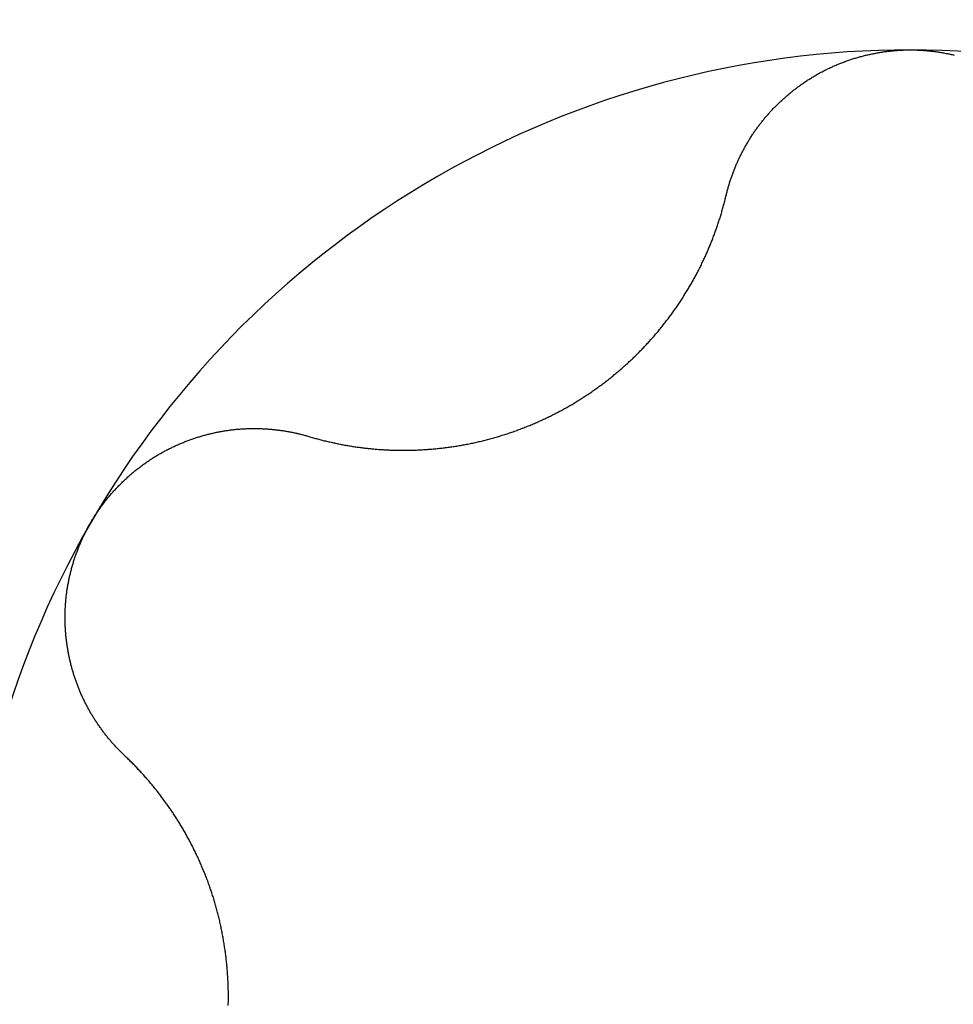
# Model space of a CAD drawing. Extents: x 1107 to 4046, y 937 to 3355.
# Tile 647 of 656: x 2097.57 to 2099.51, y 2906 to 2908.06. Entities that reach past the tile are written whole.
import ezdxf

# ---------------------------------------------------------------- set-up
doc = ezdxf.new("R2010")
doc.units = 0
doc.layers.add('KF_VIDA_L___C_BOTTOM', color=7, linetype='CONTINUOUS')

# ---------------------------------------------------------------- blocks, each defined once
blk = doc.blocks.new('KF_VIDA_L___C_BOTTOM')
at = {"layer": 'KF_VIDA_L___C_BOTTOM'}
for points in [[(-87.9399, 32.6711, 0), (-87.9394, 32.6731, 0), (-87.9389, 32.675, 0), (-87.9384, 32.6769, 0), (-87.9379, 32.6788, 0), (-87.9374, 32.6808, 0), (-87.9369, 32.6827, 0), (-87.9364, 32.6846, 0), (-87.9359, 32.6865, 0), (-87.9353, 32.6884, 0), (-87.9348, 32.6903, 0), (-87.9342, 32.6922, 0), (-87.9337, 32.6941, 0), (-87.9331, 32.696, 0), (-87.9325, 32.6979, 0), (-87.9319, 32.6998, 0), (-87.9313, 32.7017, 0), (-87.9306, 32.7036, 0), (-87.93, 32.7055, 0), (-87.9294, 32.7073, 0), (-87.9287, 32.7092, 0), (-87.9281, 32.7111, 0), (-87.9274, 32.713, 0), (-87.9267, 32.7148, 0), (-87.926, 32.7167, 0), (-87.9253, 32.7186, 0), (-87.9246, 32.7204, 0), (-87.9239, 32.7223, 0), (-87.9232, 32.7241, 0), (-87.9225, 32.726, 0), (-87.9217, 32.7278, 0), (-87.921, 32.7297, 0), (-87.9202, 32.7315, 0), (-87.9194, 32.7334, 0), (-87.9187, 32.7352, 0), (-87.9179, 32.737, 0), (-87.9171, 32.7388, 0), (-87.9163, 32.7407, 0), (-87.9155, 32.7425, 0), (-87.9146, 32.7443, 0), (-87.9138, 32.7461, 0), (-87.913, 32.7479, 0), (-87.9121, 32.7497, 0), (-87.9112, 32.7515, 0), (-87.9104, 32.7533, 0), (-87.9095, 32.7551, 0), (-87.9086, 32.7568, 0), (-87.9077, 32.7586, 0), (-87.9068, 32.7604, 0), (-87.9059, 32.7622, 0), (-87.905, 32.7639, 0), (-87.9041, 32.7657, 0), (-87.9031, 32.7674, 0), (-87.9022, 32.7692, 0), (-87.9012, 32.7709, 0), (-87.9003, 32.7727, 0), (-87.8993, 32.7744, 0), (-87.8983, 32.7761, 0), (-87.8973, 32.7778, 0), (-87.8963, 32.7796, 0), (-87.8953, 32.7813, 0), (-87.8943, 32.783, 0), (-87.8933, 32.7847, 0), (-87.8923, 32.7864, 0), (-87.8912, 32.7881, 0), (-87.8902, 32.7897, 0), (-87.8891, 32.7914, 0), (-87.8881, 32.7931, 0), (-87.887, 32.7947, 0), (-87.8859, 32.7964, 0), (-87.8848, 32.7981, 0), (-87.8837, 32.7997, 0), (-87.8826, 32.8014, 0), (-87.8815, 32.803, 0), (-87.8804, 32.8046, 0), (-87.8793, 32.8062, 0), (-87.8782, 32.8079, 0), (-87.877, 32.8095, 0), (-87.8759, 32.8111, 0), (-87.8747, 32.8127, 0), (-87.8735, 32.8143, 0), (-87.8724, 32.8158, 0), (-87.8712, 32.8174, 0), (-87.87, 32.819, 0), (-87.8688, 32.8205, 0), (-87.8676, 32.8221, 0), (-87.8664, 32.8237, 0), (-87.8652, 32.8252, 0), (-87.864, 32.8267, 0), (-87.8627, 32.8283, 0), (-87.8615, 32.8298, 0), (-87.8602, 32.8314, 0), (-87.8589, 32.8329, 0), (-87.8576, 32.8344, 0), (-87.8564, 32.8359, 0), (-87.8551, 32.8374, 0), (-87.8537, 32.839, 0), (-87.8524, 32.8405, 0), (-87.8511, 32.842, 0), (-87.8497, 32.8435, 0), (-87.8484, 32.845, 0), (-87.847, 32.8465, 0), (-87.8456, 32.848, 0), (-87.8443, 32.8494, 0), (-87.8429, 32.8509, 0), (-87.8415, 32.8524, 0), (-87.84, 32.8539, 0), (-87.8386, 32.8553, 0), (-87.8372, 32.8568, 0), (-87.8358, 32.8582, 0), (-87.8343, 32.8597, 0), (-87.8328, 32.8611, 0), (-87.8314, 32.8626, 0), (-87.8299, 32.864, 0), (-87.8284, 32.8654, 0), (-87.8269, 32.8668, 0), (-87.8254, 32.8682, 0), (-87.8239, 32.8697, 0), (-87.8224, 32.8711, 0), (-87.8208, 32.8724, 0), (-87.8193, 32.8738, 0), (-87.8177, 32.8752, 0), (-87.8162, 32.8766, 0), (-87.8146, 32.878, 0), (-87.813, 32.8793, 0), (-87.8114, 32.8807, 0), (-87.8098, 32.882, 0), (-87.8082, 32.8834, 0), (-87.8066, 32.8847, 0), (-87.805, 32.886, 0), (-87.8034, 32.8874, 0), (-87.8017, 32.8887, 0), (-87.8001, 32.89, 0), (-87.7984, 32.8913, 0), (-87.7968, 32.8926, 0), (-87.7951, 32.8939, 0), (-87.7934, 32.8951, 0), (-87.7917, 32.8964, 0), (-87.79, 32.8977, 0), (-87.7883, 32.8989, 0), (-87.7866, 32.9002, 0), (-87.7849, 32.9014, 0), (-87.7832, 32.9026, 0), (-87.7815, 32.9039, 0), (-87.7797, 32.9051, 0), (-87.778, 32.9063, 0), (-87.7762, 32.9075, 0), (-87.7744, 32.9087, 0), (-87.7727, 32.9098, 0), (-87.7709, 32.911, 0), (-87.7691, 32.9122, 0), (-87.7673, 32.9133, 0), (-87.7655, 32.9145, 0), (-87.7637, 32.9156, 0), (-87.7619, 32.9167, 0), (-87.7601, 32.9179, 0), (-87.7582, 32.919, 0), (-87.7564, 32.9201, 0), (-87.7546, 32.9211, 0), (-87.7527, 32.9222, 0), (-87.7509, 32.9233, 0), (-87.749, 32.9243, 0), (-87.7471, 32.9254, 0), (-87.7452, 32.9264, 0), (-87.7434, 32.9275, 0), (-87.7415, 32.9285, 0), (-87.7396, 32.9295, 0), (-87.7377, 32.9305, 0), (-87.7358, 32.9315, 0), (-87.7338, 32.9325, 0), (-87.7319, 32.9334, 0), (-87.73, 32.9344, 0), (-87.7281, 32.9353, 0), (-87.7261, 32.9363, 0), (-87.7242, 32.9372, 0), (-87.7222, 32.9381, 0), (-87.7203, 32.939, 0), (-87.7183, 32.9399, 0), (-87.7163, 32.9408, 0), (-87.7143, 32.9416, 0), (-87.7124, 32.9425, 0), (-87.7104, 32.9433, 0), (-87.7084, 32.9442, 0), (-87.7064, 32.945, 0), (-87.7044, 32.9458, 0), (-87.7024, 32.9466, 0), (-87.7004, 32.9474, 0), (-87.6984, 32.9482, 0), (-87.6963, 32.949, 0), (-87.6943, 32.9497, 0), (-87.6923, 32.9505, 0), (-87.6902, 32.9512, 0), (-87.6882, 32.952, 0), (-87.6862, 32.9527, 0), (-87.6841, 32.9534, 0), (-87.6821, 32.9541, 0), (-87.68, 32.9548, 0), (-87.678, 32.9554, 0), (-87.6759, 32.9561, 0), (-87.6738, 32.9567, 0), (-87.6718, 32.9574, 0), (-87.6697, 32.958, 0), (-87.6676, 32.9586, 0), (-87.6655, 32.9592, 0), (-87.6635, 32.9598, 0), (-87.6614, 32.9604, 0), (-87.6593, 32.961, 0), (-87.6572, 32.9615, 0), (-87.6551, 32.9621, 0), (-87.653, 32.9626, 0), (-87.6509, 32.9632, 0), (-87.6488, 32.9637, 0), (-87.6467, 32.9642, 0), (-87.6446, 32.9647, 0), (-87.6425, 32.9652, 0), (-87.6404, 32.9656, 0), (-87.6383, 32.9661, 0), (-87.6362, 32.9665, 0), (-87.6341, 32.967, 0), (-87.6319, 32.9674, 0), (-87.6298, 32.9678, 0), (-87.6277, 32.9682, 0), (-87.6256, 32.9686, 0), (-87.6235, 32.969, 0), (-87.6213, 32.9693, 0), (-87.6192, 32.9697, 0), (-87.6171, 32.97, 0), (-87.615, 32.9704, 0), (-87.6128, 32.9707, 0), (-87.6107, 32.971, 0), (-87.6086, 32.9713, 0), (-87.6065, 32.9716, 0), (-87.6043, 32.9719, 0), (-87.6022, 32.9721, 0), (-87.6001, 32.9724, 0), (-87.5979, 32.9726, 0), (-87.5958, 32.9729, 0), (-87.5937, 32.9731, 0), (-87.5916, 32.9733, 0), (-87.5894, 32.9735, 0), (-87.5873, 32.9737, 0), (-87.5852, 32.9738, 0), (-87.5831, 32.974, 0), (-87.5809, 32.9741, 0), (-87.5788, 32.9743, 0), (-87.5767, 32.9744, 0), (-87.5746, 32.9745, 0), (-87.5724, 32.9746, 0), (-87.5703, 32.9747, 0), (-87.5682, 32.9748, 0), (-87.5661, 32.9749, 0), (-87.564, 32.9749, 0), (-87.5618, 32.9749, 0), (-87.5597, 32.975, 0), (-87.5576, 32.975, 0), (-87.5555, 32.975, 0)], [(-87.5555, 32.975, 0), (-87.5534, 32.975, 0), (-87.5513, 32.975, 0), (-87.5492, 32.9749, 0), (-87.5471, 32.9749, 0), (-87.5449, 32.9749, 0), (-87.5428, 32.9748, 0), (-87.5407, 32.9747, 0), (-87.5386, 32.9746, 0), (-87.5365, 32.9745, 0), (-87.5343, 32.9744, 0), (-87.5322, 32.9743, 0), (-87.5301, 32.9741, 0), (-87.528, 32.974, 0), (-87.5258, 32.9738, 0), (-87.5237, 32.9737, 0), (-87.5216, 32.9735, 0), (-87.5195, 32.9733, 0), (-87.5173, 32.9731, 0), (-87.5152, 32.9729, 0), (-87.5131, 32.9726, 0), (-87.5109, 32.9724, 0), (-87.5088, 32.9721, 0), (-87.5067, 32.9719, 0), (-87.5046, 32.9716, 0), (-87.5024, 32.9713, 0), (-87.5003, 32.971, 0), (-87.4982, 32.9707, 0), (-87.4961, 32.9704, 0), (-87.4939, 32.97, 0), (-87.4918, 32.9697, 0), (-87.4897, 32.9693, 0), (-87.4876, 32.969, 0), (-87.4854, 32.9686, 0), (-87.4833, 32.9682, 0), (-87.4812, 32.9678, 0), (-87.4791, 32.9674, 0), (-87.477, 32.967, 0), (-87.4749, 32.9665, 0), (-87.4727, 32.9661, 0), (-87.4706, 32.9656, 0), (-87.4685, 32.9652, 0), (-87.4664, 32.9647, 0), (-87.4643, 32.9642, 0)], [(-88.8106, 32.1684, 0), (-88.8083, 32.1677, 0), (-88.806, 32.1671, 0), (-88.8037, 32.1664, 0), (-88.8013, 32.1657, 0), (-88.799, 32.1651, 0), (-88.7967, 32.1644, 0), (-88.7944, 32.1638, 0), (-88.792, 32.1632, 0), (-88.7897, 32.1625, 0), (-88.7874, 32.1619, 0), (-88.785, 32.1613, 0), (-88.7827, 32.1607, 0), (-88.7804, 32.1601, 0), (-88.778, 32.1595, 0), (-88.7757, 32.159, 0), (-88.7734, 32.1584, 0), (-88.771, 32.1579, 0), (-88.7687, 32.1573, 0), (-88.7663, 32.1568, 0), (-88.764, 32.1562, 0), (-88.7616, 32.1557, 0), (-88.7593, 32.1552, 0), (-88.7569, 32.1547, 0), (-88.7546, 32.1542, 0), (-88.7522, 32.1537, 0), (-88.7499, 32.1532, 0), (-88.7475, 32.1528, 0), (-88.7452, 32.1523, 0), (-88.7428, 32.1518, 0), (-88.7405, 32.1514, 0), (-88.7381, 32.151, 0), (-88.7358, 32.1505, 0), (-88.7334, 32.1501, 0), (-88.731, 32.1497, 0), (-88.7287, 32.1493, 0), (-88.7263, 32.1489, 0), (-88.724, 32.1485, 0), (-88.7216, 32.1481, 0), (-88.7193, 32.1477, 0), (-88.7169, 32.1474, 0), (-88.7146, 32.147, 0), (-88.7122, 32.1467, 0), (-88.7098, 32.1463, 0), (-88.7075, 32.146, 0), (-88.7051, 32.1457, 0), (-88.7028, 32.1454, 0), (-88.7004, 32.1451, 0), (-88.6981, 32.1448, 0), (-88.6957, 32.1445, 0), (-88.6934, 32.1442, 0), (-88.691, 32.1439, 0), (-88.6887, 32.1436, 0), (-88.6863, 32.1434, 0), (-88.684, 32.1431, 0), (-88.6816, 32.1429, 0), (-88.6793, 32.1427, 0), (-88.6769, 32.1424, 0), (-88.6746, 32.1422, 0), (-88.6722, 32.142, 0), (-88.6699, 32.1418, 0), (-88.6676, 32.1416, 0), (-88.6652, 32.1414, 0), (-88.6629, 32.1413, 0), (-88.6606, 32.1411, 0), (-88.6582, 32.1409, 0), (-88.6559, 32.1408, 0), (-88.6536, 32.1406, 0), (-88.6512, 32.1405, 0), (-88.6489, 32.1404, 0), (-88.6465, 32.1403, 0), (-88.6441, 32.1401, 0), (-88.6418, 32.14, 0), (-88.6394, 32.1399, 0), (-88.637, 32.1399, 0), (-88.6346, 32.1398, 0), (-88.6322, 32.1397, 0), (-88.6298, 32.1397, 0), (-88.6274, 32.1396, 0), (-88.625, 32.1396, 0), (-88.6226, 32.1395, 0), (-88.6202, 32.1395, 0), (-88.6177, 32.1395, 0), (-88.6153, 32.1395, 0), (-88.6129, 32.1395, 0), (-88.6104, 32.1395, 0), (-88.608, 32.1395, 0), (-88.6055, 32.1395, 0), (-88.603, 32.1395, 0), (-88.6006, 32.1396, 0), (-88.5981, 32.1396, 0), (-88.5956, 32.1397, 0), (-88.5931, 32.1398, 0), (-88.5907, 32.1398, 0), (-88.5882, 32.1399, 0), (-88.5857, 32.14, 0), (-88.5832, 32.1401, 0), (-88.5807, 32.1402, 0), (-88.5782, 32.1404, 0), (-88.5757, 32.1405, 0), (-88.5732, 32.1406, 0), (-88.5707, 32.1408, 0), (-88.5681, 32.1409, 0), (-88.5656, 32.1411, 0), (-88.5631, 32.1413, 0), (-88.5606, 32.1415, 0), (-88.558, 32.1417, 0), (-88.5555, 32.1419, 0), (-88.553, 32.1421, 0), (-88.5504, 32.1423, 0), (-88.5479, 32.1425, 0), (-88.5453, 32.1428, 0), (-88.5428, 32.143, 0), (-88.5402, 32.1433, 0), (-88.5377, 32.1436, 0), (-88.5351, 32.1438, 0), (-88.5326, 32.1441, 0), (-88.53, 32.1444, 0), (-88.5275, 32.1447, 0), (-88.5249, 32.1451, 0), (-88.5223, 32.1454, 0), (-88.5198, 32.1457, 0), (-88.5172, 32.1461, 0), (-88.5146, 32.1464, 0), (-88.5121, 32.1468, 0), (-88.5095, 32.1472, 0), (-88.5069, 32.1476, 0), (-88.5043, 32.148, 0), (-88.5018, 32.1484, 0), (-88.4992, 32.1488, 0), (-88.4966, 32.1492, 0), (-88.4941, 32.1497, 0), (-88.4915, 32.1501, 0), (-88.4889, 32.1506, 0), (-88.4863, 32.151, 0), (-88.4837, 32.1515, 0), (-88.4812, 32.152, 0), (-88.4786, 32.1525, 0), (-88.476, 32.153, 0), (-88.4734, 32.1535, 0), (-88.4709, 32.1541, 0), (-88.4683, 32.1546, 0), (-88.4657, 32.1552, 0), (-88.4631, 32.1557, 0), (-88.4606, 32.1563, 0), (-88.458, 32.1569, 0), (-88.4554, 32.1575, 0), (-88.4529, 32.1581, 0), (-88.4503, 32.1587, 0), (-88.4477, 32.1593, 0), (-88.4452, 32.16, 0), (-88.4426, 32.1606, 0), (-88.44, 32.1613, 0), (-88.4375, 32.1619, 0), (-88.4349, 32.1626, 0), (-88.4324, 32.1633, 0), (-88.4298, 32.164, 0), (-88.4272, 32.1647, 0), (-88.4247, 32.1654, 0), (-88.4221, 32.1662, 0), (-88.4196, 32.1669, 0), (-88.417, 32.1677, 0), (-88.4145, 32.1684, 0), (-88.412, 32.1692, 0), (-88.4094, 32.17, 0), (-88.4069, 32.1708, 0), (-88.4044, 32.1716, 0), (-88.4018, 32.1724, 0), (-88.3993, 32.1732, 0), (-88.3968, 32.174, 0), (-88.3943, 32.1748, 0), (-88.3917, 32.1757, 0), (-88.3892, 32.1766, 0), (-88.3867, 32.1774, 0), (-88.3842, 32.1783, 0), (-88.3817, 32.1792, 0), (-88.3792, 32.1801, 0), (-88.3767, 32.181, 0), (-88.3742, 32.1819, 0), (-88.3717, 32.1828, 0), (-88.3693, 32.1837, 0), (-88.3668, 32.1847, 0), (-88.3643, 32.1856, 0), (-88.3618, 32.1866, 0), (-88.3594, 32.1875, 0), (-88.3569, 32.1885, 0), (-88.3545, 32.1895, 0), (-88.352, 32.1905, 0), (-88.3496, 32.1915, 0), (-88.3471, 32.1925, 0), (-88.3447, 32.1935, 0), (-88.3423, 32.1945, 0), (-88.3398, 32.1956, 0), (-88.3374, 32.1966, 0), (-88.335, 32.1976, 0), (-88.3326, 32.1987, 0), (-88.3302, 32.1998, 0), (-88.3278, 32.2008, 0), (-88.3254, 32.2019, 0), (-88.323, 32.203, 0), (-88.3207, 32.2041, 0), (-88.3183, 32.2052, 0), (-88.3159, 32.2063, 0), (-88.3136, 32.2074, 0), (-88.3112, 32.2086, 0), (-88.3089, 32.2097, 0), (-88.3065, 32.2109, 0), (-88.3042, 32.212, 0), (-88.3019, 32.2132, 0), (-88.2996, 32.2143, 0), (-88.2973, 32.2155, 0), (-88.295, 32.2167, 0), (-88.2927, 32.2179, 0), (-88.2904, 32.2191, 0), (-88.2881, 32.2203, 0), (-88.2858, 32.2215, 0), (-88.2836, 32.2227, 0), (-88.2813, 32.2239, 0), (-88.279, 32.2251, 0), (-88.2768, 32.2264, 0), (-88.2746, 32.2276, 0), (-88.2723, 32.2289, 0), (-88.2701, 32.2301, 0), (-88.2679, 32.2314, 0), (-88.2657, 32.2327, 0), (-88.2635, 32.2339, 0), (-88.2613, 32.2352, 0), (-88.2591, 32.2365, 0), (-88.2569, 32.2378, 0), (-88.2547, 32.2392, 0), (-88.2526, 32.2405, 0), (-88.2504, 32.2418, 0), (-88.2482, 32.2432, 0), (-88.246, 32.2446, 0), (-88.2438, 32.2459, 0), (-88.2416, 32.2473, 0), (-88.2395, 32.2487, 0), (-88.2373, 32.2501, 0), (-88.2351, 32.2515, 0), (-88.233, 32.253, 0), (-88.2308, 32.2544, 0), (-88.2286, 32.2558, 0), (-88.2265, 32.2573, 0), (-88.2243, 32.2587, 0), (-88.2222, 32.2602, 0), (-88.22, 32.2617, 0), (-88.2179, 32.2632, 0), (-88.2157, 32.2647, 0), (-88.2136, 32.2662, 0), (-88.2115, 32.2677, 0), (-88.2093, 32.2693, 0), (-88.2072, 32.2708, 0), (-88.2051, 32.2723, 0), (-88.203, 32.2739, 0), (-88.2008, 32.2755, 0), (-88.1987, 32.277, 0), (-88.1966, 32.2786, 0), (-88.1945, 32.2802, 0), (-88.1924, 32.2818, 0), (-88.1903, 32.2834, 0), (-88.1882, 32.285, 0), (-88.1862, 32.2867, 0), (-88.1841, 32.2883, 0), (-88.182, 32.2899, 0), (-88.1799, 32.2916, 0), (-88.1779, 32.2932, 0), (-88.1758, 32.2949, 0), (-88.1738, 32.2966, 0), (-88.1717, 32.2983, 0), (-88.1697, 32.3, 0), (-88.1677, 32.3017, 0), (-88.1656, 32.3034, 0), (-88.1636, 32.3051, 0), (-88.1616, 32.3068, 0), (-88.1596, 32.3086, 0), (-88.1576, 32.3103, 0), (-88.1556, 32.312, 0), (-88.1536, 32.3138, 0), (-88.1516, 32.3156, 0), (-88.1496, 32.3173, 0), (-88.1477, 32.3191, 0), (-88.1457, 32.3209, 0), (-88.1437, 32.3227, 0), (-88.1418, 32.3245, 0), (-88.1398, 32.3263, 0), (-88.1379, 32.3281, 0), (-88.136, 32.3299, 0), (-88.134, 32.3318, 0), (-88.1321, 32.3336, 0), (-88.1302, 32.3354, 0), (-88.1283, 32.3373, 0), (-88.1264, 32.3392, 0), (-88.1246, 32.341, 0), (-88.1227, 32.3429, 0), (-88.1208, 32.3448, 0), (-88.1189, 32.3467, 0), (-88.1171, 32.3485, 0), (-88.1153, 32.3504, 0), (-88.1134, 32.3523, 0), (-88.1116, 32.3543, 0), (-88.1098, 32.3562, 0), (-88.108, 32.3581, 0), (-88.1062, 32.36, 0), (-88.1044, 32.362, 0), (-88.1026, 32.3639, 0), (-88.1008, 32.3658, 0), (-88.099, 32.3678, 0), (-88.0973, 32.3698, 0), (-88.0955, 32.3717, 0), (-88.0938, 32.3737, 0), (-88.0921, 32.3757, 0), (-88.0903, 32.3776, 0), (-88.0886, 32.3796, 0), (-88.0869, 32.3816, 0), (-88.0852, 32.3836, 0), (-88.0836, 32.3856, 0), (-88.0819, 32.3876, 0), (-88.0802, 32.3896, 0), (-88.0786, 32.3917, 0), (-88.0769, 32.3937, 0), (-88.0753, 32.3957, 0), (-88.0736, 32.3977, 0), (-88.072, 32.3998, 0), (-88.0704, 32.4018, 0), (-88.0688, 32.4038, 0), (-88.0672, 32.4059, 0), (-88.0656, 32.4079, 0), (-88.064, 32.41, 0), (-88.0625, 32.412, 0), (-88.0609, 32.4141, 0), (-88.0594, 32.4162, 0), (-88.0578, 32.4182, 0), (-88.0563, 32.4203, 0), (-88.0548, 32.4224, 0), (-88.0533, 32.4244, 0), (-88.0518, 32.4265, 0), (-88.0503, 32.4286, 0), (-88.0488, 32.4307, 0), (-88.0473, 32.4328, 0), (-88.0459, 32.4349, 0), (-88.0444, 32.4369, 0), (-88.043, 32.439, 0), (-88.0415, 32.4411, 0), (-88.0401, 32.4432, 0), (-88.0387, 32.4453, 0), (-88.0373, 32.4474, 0), (-88.0359, 32.4495, 0), (-88.0345, 32.4516, 0), (-88.0331, 32.4537, 0), (-88.0318, 32.4558, 0), (-88.0304, 32.4579, 0), (-88.029, 32.4601, 0), (-88.0277, 32.4622, 0), (-88.0264, 32.4643, 0), (-88.0251, 32.4664, 0), (-88.0238, 32.4685, 0), (-88.0225, 32.4706, 0), (-88.0212, 32.4727, 0), (-88.0199, 32.4748, 0), (-88.0186, 32.477, 0), (-88.0174, 32.4791, 0), (-88.0161, 32.4812, 0), (-88.0149, 32.4833, 0), (-88.0136, 32.4854, 0), (-88.0124, 32.4875, 0), (-88.0112, 32.4896, 0), (-88.01, 32.4918, 0), (-88.0088, 32.4939, 0), (-88.0077, 32.496, 0), (-88.0065, 32.4981, 0), (-88.0053, 32.5002, 0), (-88.0042, 32.5023, 0), (-88.003, 32.5044, 0), (-88.0019, 32.5065, 0), (-88.0008, 32.5086, 0), (-87.9997, 32.5107, 0), (-87.9986, 32.5128, 0), (-87.9975, 32.5149, 0), (-87.9964, 32.5171, 0), (-87.9954, 32.5191, 0), (-87.9943, 32.5212, 0), (-87.9933, 32.5233, 0), (-87.9922, 32.5254, 0), (-87.9912, 32.5275, 0), (-87.9902, 32.5296, 0), (-87.9892, 32.5318, 0), (-87.9882, 32.5339, 0), (-87.9872, 32.536, 0), (-87.9862, 32.5381, 0), (-87.9852, 32.5403, 0), (-87.9842, 32.5424, 0), (-87.9832, 32.5445, 0), (-87.9822, 32.5467, 0), (-87.9813, 32.5488, 0), (-87.9803, 32.551, 0), (-87.9794, 32.5532, 0), (-87.9784, 32.5553, 0), (-87.9775, 32.5575, 0), (-87.9765, 32.5597, 0), (-87.9756, 32.5619, 0), (-87.9747, 32.564, 0), (-87.9738, 32.5662, 0), (-87.9729, 32.5684, 0), (-87.972, 32.5706, 0), (-87.9711, 32.5728, 0), (-87.9702, 32.5751, 0), (-87.9693, 32.5773, 0), (-87.9685, 32.5795, 0), (-87.9676, 32.5817, 0), (-87.9668, 32.5839, 0), (-87.9659, 32.5862, 0), (-87.9651, 32.5884, 0), (-87.9642, 32.5906, 0), (-87.9634, 32.5929, 0), (-87.9626, 32.5951, 0), (-87.9618, 32.5974, 0), (-87.961, 32.5996, 0), (-87.9602, 32.6019, 0), (-87.9594, 32.6042, 0), (-87.9586, 32.6064, 0), (-87.9578, 32.6087, 0), (-87.9571, 32.611, 0), (-87.9563, 32.6132, 0), (-87.9556, 32.6155, 0), (-87.9548, 32.6178, 0), (-87.9541, 32.6201, 0), (-87.9533, 32.6224, 0), (-87.9526, 32.6247, 0), (-87.9519, 32.627, 0), (-87.9512, 32.6293, 0), (-87.9505, 32.6316, 0), (-87.9498, 32.6339, 0), (-87.9491, 32.6362, 0), (-87.9485, 32.6385, 0), (-87.9478, 32.6408, 0), (-87.9471, 32.6431, 0), (-87.9465, 32.6455, 0), (-87.9458, 32.6478, 0), (-87.9452, 32.6501, 0), (-87.9446, 32.6524, 0), (-87.944, 32.6548, 0), (-87.9433, 32.6571, 0), (-87.9427, 32.6594, 0), (-87.9421, 32.6618, 0), (-87.9416, 32.6641, 0), (-87.941, 32.6665, 0), (-87.9404, 32.6688, 0), (-87.9399, 32.6711, 0)], [(-89.2659, 31.9875, 0), (-89.2649, 31.9893, 0), (-89.2638, 31.9911, 0), (-89.2627, 31.993, 0), (-89.2616, 31.9948, 0), (-89.2605, 31.9966, 0), (-89.2594, 31.9984, 0), (-89.2583, 32.0002, 0), (-89.2571, 32.002, 0), (-89.256, 32.0038, 0), (-89.2548, 32.0055, 0), (-89.2536, 32.0073, 0), (-89.2525, 32.0091, 0), (-89.2513, 32.0109, 0), (-89.2501, 32.0126, 0), (-89.2489, 32.0144, 0), (-89.2476, 32.0161, 0), (-89.2464, 32.0179, 0), (-89.2452, 32.0196, 0), (-89.2439, 32.0213, 0), (-89.2426, 32.0231, 0), (-89.2414, 32.0248, 0), (-89.2401, 32.0265, 0), (-89.2388, 32.0282, 0), (-89.2375, 32.0299, 0), (-89.2362, 32.0316, 0), (-89.2349, 32.0333, 0), (-89.2335, 32.035, 0), (-89.2322, 32.0367, 0), (-89.2308, 32.0384, 0), (-89.2295, 32.04, 0), (-89.2281, 32.0417, 0), (-89.2267, 32.0433, 0), (-89.2253, 32.045, 0), (-89.2239, 32.0466, 0), (-89.2225, 32.0483, 0), (-89.2211, 32.0499, 0), (-89.2197, 32.0515, 0), (-89.2182, 32.0531, 0), (-89.2168, 32.0547, 0), (-89.2154, 32.0563, 0), (-89.2139, 32.0579, 0), (-89.2124, 32.0595, 0), (-89.2109, 32.0611, 0), (-89.2095, 32.0626, 0), (-89.208, 32.0642, 0), (-89.2064, 32.0657, 0), (-89.2049, 32.0673, 0), (-89.2034, 32.0688, 0), (-89.2019, 32.0704, 0), (-89.2003, 32.0719, 0), (-89.1988, 32.0734, 0), (-89.1972, 32.0749, 0), (-89.1957, 32.0764, 0), (-89.1941, 32.0779, 0), (-89.1925, 32.0794, 0), (-89.1909, 32.0808, 0), (-89.1893, 32.0823, 0), (-89.1877, 32.0838, 0), (-89.1861, 32.0852, 0), (-89.1845, 32.0866, 0), (-89.1829, 32.0881, 0), (-89.1812, 32.0895, 0), (-89.1796, 32.0909, 0), (-89.178, 32.0923, 0), (-89.1763, 32.0937, 0), (-89.1746, 32.0951, 0), (-89.173, 32.0964, 0), (-89.1713, 32.0978, 0), (-89.1696, 32.0992, 0), (-89.1679, 32.1005, 0), (-89.1662, 32.1018, 0), (-89.1645, 32.1032, 0), (-89.1628, 32.1045, 0), (-89.1611, 32.1058, 0), (-89.1593, 32.1071, 0), (-89.1576, 32.1084, 0), (-89.1559, 32.1096, 0), (-89.1541, 32.1109, 0), (-89.1524, 32.1122, 0), (-89.1506, 32.1134, 0), (-89.1488, 32.1146, 0), (-89.1471, 32.1159, 0), (-89.1453, 32.1171, 0), (-89.1435, 32.1183, 0), (-89.1417, 32.1195, 0), (-89.1399, 32.1207, 0), (-89.1381, 32.1218, 0), (-89.1363, 32.123, 0), (-89.1345, 32.1241, 0), (-89.1327, 32.1253, 0), (-89.1308, 32.1264, 0), (-89.129, 32.1275, 0), (-89.1272, 32.1286, 0), (-89.1253, 32.1297, 0), (-89.1235, 32.1308, 0), (-89.1216, 32.1319, 0), (-89.1198, 32.133, 0), (-89.1179, 32.134, 0), (-89.116, 32.135, 0), (-89.1141, 32.1361, 0), (-89.1123, 32.1371, 0), (-89.1104, 32.1381, 0), (-89.1085, 32.1391, 0), (-89.1066, 32.1401, 0), (-89.1047, 32.1411, 0), (-89.1028, 32.142, 0), (-89.1009, 32.143, 0), (-89.099, 32.1439, 0), (-89.0971, 32.1449, 0), (-89.0952, 32.1458, 0), (-89.0933, 32.1467, 0), (-89.0913, 32.1476, 0), (-89.0894, 32.1485, 0), (-89.0875, 32.1494, 0), (-89.0856, 32.1502, 0), (-89.0836, 32.1511, 0), (-89.0817, 32.1519, 0), (-89.0797, 32.1528, 0), (-89.0778, 32.1536, 0), (-89.0759, 32.1544, 0), (-89.0739, 32.1552, 0), (-89.072, 32.156, 0), (-89.07, 32.1568, 0), (-89.068, 32.1576, 0), (-89.0661, 32.1583, 0), (-89.0641, 32.1591, 0), (-89.0622, 32.1598, 0), (-89.0602, 32.1606, 0), (-89.0582, 32.1613, 0), (-89.0563, 32.162, 0), (-89.0543, 32.1627, 0), (-89.0523, 32.1634, 0), (-89.0504, 32.164, 0), (-89.0484, 32.1647, 0), (-89.0464, 32.1653, 0), (-89.0444, 32.166, 0), (-89.0425, 32.1666, 0), (-89.0405, 32.1672, 0), (-89.0385, 32.1678, 0), (-89.0365, 32.1684, 0), (-89.0346, 32.169, 0), (-89.0326, 32.1696, 0), (-89.0306, 32.1702, 0), (-89.0286, 32.1707, 0), (-89.0266, 32.1713, 0), (-89.0247, 32.1718, 0), (-89.0227, 32.1723, 0), (-89.0207, 32.1728, 0), (-89.0187, 32.1733, 0), (-89.0168, 32.1738, 0), (-89.0148, 32.1743, 0), (-89.0128, 32.1748, 0), (-89.0108, 32.1752, 0), (-89.0088, 32.1757, 0), (-89.0069, 32.1761, 0), (-89.0049, 32.1765, 0), (-89.0029, 32.177, 0), (-89.001, 32.1774, 0), (-88.999, 32.1778, 0), (-88.997, 32.1781, 0), (-88.9951, 32.1785, 0), (-88.9931, 32.1789, 0), (-88.9911, 32.1792, 0), (-88.9892, 32.1795, 0), (-88.9872, 32.1799, 0), (-88.9852, 32.1802, 0), (-88.9833, 32.1805, 0), (-88.9813, 32.1808, 0), (-88.9794, 32.1811, 0), (-88.9774, 32.1813, 0), (-88.9755, 32.1816, 0), (-88.9735, 32.1819, 0), (-88.9716, 32.1821, 0), (-88.9696, 32.1823, 0), (-88.9677, 32.1826, 0), (-88.9657, 32.1828, 0), (-88.9638, 32.183, 0), (-88.9618, 32.1832, 0), (-88.9598, 32.1833, 0), (-88.9579, 32.1835, 0), (-88.9559, 32.1837, 0), (-88.9539, 32.1838, 0), (-88.952, 32.184, 0), (-88.95, 32.1841, 0), (-88.948, 32.1842, 0), (-88.946, 32.1843, 0), (-88.9441, 32.1844, 0), (-88.9421, 32.1845, 0), (-88.9401, 32.1846, 0), (-88.9381, 32.1847, 0), (-88.9362, 32.1848, 0), (-88.9342, 32.1848, 0), (-88.9322, 32.1849, 0), (-88.9302, 32.1849, 0), (-88.9282, 32.1849, 0), (-88.9262, 32.1849, 0), (-88.9243, 32.1849, 0), (-88.9223, 32.1849, 0), (-88.9203, 32.1849, 0), (-88.9183, 32.1849, 0), (-88.9163, 32.1849, 0), (-88.9143, 32.1848, 0), (-88.9123, 32.1848, 0), (-88.9104, 32.1847, 0), (-88.9084, 32.1846, 0), (-88.9064, 32.1845, 0), (-88.9044, 32.1844, 0), (-88.9024, 32.1843, 0), (-88.9004, 32.1842, 0), (-88.8984, 32.1841, 0), (-88.8965, 32.184, 0), (-88.8945, 32.1838, 0), (-88.8925, 32.1837, 0), (-88.8905, 32.1835, 0), (-88.8885, 32.1833, 0), (-88.8865, 32.1831, 0), (-88.8846, 32.183, 0), (-88.8826, 32.1828, 0), (-88.8806, 32.1825, 0), (-88.8786, 32.1823, 0), (-88.8766, 32.1821, 0), (-88.8747, 32.1818, 0), (-88.8727, 32.1816, 0), (-88.8707, 32.1813, 0), (-88.8688, 32.1811, 0), (-88.8668, 32.1808, 0), (-88.8648, 32.1805, 0), (-88.8628, 32.1802, 0), (-88.8609, 32.1799, 0), (-88.8589, 32.1796, 0), (-88.857, 32.1792, 0), (-88.855, 32.1789, 0), (-88.853, 32.1786, 0), (-88.8511, 32.1782, 0), (-88.8491, 32.1778, 0), (-88.8472, 32.1774, 0), (-88.8452, 32.1771, 0), (-88.8433, 32.1767, 0), (-88.8413, 32.1763, 0), (-88.8394, 32.1758, 0), (-88.8375, 32.1754, 0), (-88.8355, 32.175, 0), (-88.8336, 32.1745, 0), (-88.8317, 32.1741, 0), (-88.8297, 32.1736, 0), (-88.8278, 32.1731, 0), (-88.8259, 32.1726, 0), (-88.824, 32.1722, 0), (-88.822, 32.1717, 0), (-88.8201, 32.1711, 0), (-88.8182, 32.1706, 0), (-88.8163, 32.1701, 0), (-88.8144, 32.1695, 0), (-88.8125, 32.169, 0), (-88.8106, 32.1684, 0)], [(-89.1949, 31.5027, 0), (-89.1964, 31.5041, 0), (-89.1978, 31.5055, 0), (-89.1992, 31.5068, 0), (-89.2006, 31.5082, 0), (-89.2021, 31.5096, 0), (-89.2035, 31.511, 0), (-89.2048, 31.5124, 0), (-89.2062, 31.5138, 0), (-89.2076, 31.5153, 0), (-89.209, 31.5167, 0), (-89.2104, 31.5181, 0), (-89.2117, 31.5196, 0), (-89.2131, 31.521, 0), (-89.2144, 31.5225, 0), (-89.2158, 31.524, 0), (-89.2171, 31.5254, 0), (-89.2184, 31.5269, 0), (-89.2197, 31.5284, 0), (-89.221, 31.5299, 0), (-89.2223, 31.5314, 0), (-89.2236, 31.5329, 0), (-89.2249, 31.5344, 0), (-89.2262, 31.5359, 0), (-89.2275, 31.5375, 0), (-89.2288, 31.539, 0), (-89.23, 31.5405, 0), (-89.2313, 31.5421, 0), (-89.2325, 31.5436, 0), (-89.2337, 31.5452, 0), (-89.235, 31.5468, 0), (-89.2362, 31.5483, 0), (-89.2374, 31.5499, 0), (-89.2386, 31.5515, 0), (-89.2398, 31.5531, 0), (-89.241, 31.5547, 0), (-89.2422, 31.5563, 0), (-89.2433, 31.5579, 0), (-89.2445, 31.5595, 0), (-89.2457, 31.5611, 0), (-89.2468, 31.5628, 0), (-89.248, 31.5644, 0), (-89.2491, 31.566, 0), (-89.2502, 31.5677, 0), (-89.2513, 31.5693, 0), (-89.2524, 31.571, 0), (-89.2535, 31.5726, 0), (-89.2546, 31.5743, 0), (-89.2557, 31.576, 0), (-89.2568, 31.5776, 0), (-89.2578, 31.5793, 0), (-89.2589, 31.581, 0), (-89.26, 31.5827, 0), (-89.261, 31.5844, 0), (-89.262, 31.5861, 0), (-89.2631, 31.5878, 0), (-89.2641, 31.5895, 0), (-89.2651, 31.5912, 0), (-89.2661, 31.5929, 0), (-89.2671, 31.5946, 0), (-89.268, 31.5963, 0), (-89.269, 31.5981, 0), (-89.27, 31.5998, 0), (-89.2709, 31.6016, 0), (-89.2719, 31.6033, 0), (-89.2728, 31.605, 0), (-89.2737, 31.6068, 0), (-89.2746, 31.6085, 0), (-89.2756, 31.6103, 0), (-89.2765, 31.6121, 0), (-89.2773, 31.6138, 0), (-89.2782, 31.6156, 0), (-89.2791, 31.6174, 0), (-89.28, 31.6192, 0), (-89.2808, 31.6209, 0), (-89.2816, 31.6227, 0), (-89.2825, 31.6245, 0), (-89.2833, 31.6263, 0), (-89.2841, 31.6281, 0), (-89.2849, 31.6299, 0), (-89.2857, 31.6317, 0), (-89.2865, 31.6335, 0), (-89.2873, 31.6353, 0), (-89.288, 31.6371, 0), (-89.2888, 31.6389, 0), (-89.2896, 31.6408, 0), (-89.2903, 31.6426, 0), (-89.291, 31.6444, 0), (-89.2917, 31.6462, 0), (-89.2925, 31.6481, 0), (-89.2932, 31.6499, 0), (-89.2939, 31.6518, 0), (-89.2945, 31.6537, 0), (-89.2952, 31.6555, 0), (-89.2959, 31.6574, 0), (-89.2966, 31.6593, 0), (-89.2972, 31.6612, 0), (-89.2979, 31.6631, 0), (-89.2985, 31.665, 0), (-89.2991, 31.6669, 0), (-89.2997, 31.6689, 0), (-89.3004, 31.6708, 0), (-89.301, 31.6727, 0), (-89.3015, 31.6747, 0), (-89.3021, 31.6766, 0), (-89.3027, 31.6786, 0), (-89.3033, 31.6805, 0), (-89.3038, 31.6825, 0), (-89.3044, 31.6844, 0), (-89.3049, 31.6864, 0), (-89.3054, 31.6884, 0), (-89.306, 31.6904, 0), (-89.3065, 31.6924, 0), (-89.307, 31.6944, 0), (-89.3075, 31.6964, 0), (-89.3079, 31.6984, 0), (-89.3084, 31.7004, 0), (-89.3089, 31.7024, 0), (-89.3093, 31.7044, 0), (-89.3098, 31.7065, 0), (-89.3102, 31.7085, 0), (-89.3106, 31.7105, 0), (-89.311, 31.7126, 0), (-89.3114, 31.7146, 0), (-89.3118, 31.7167, 0), (-89.3122, 31.7187, 0), (-89.3126, 31.7208, 0), (-89.3129, 31.7228, 0), (-89.3133, 31.7249, 0), (-89.3136, 31.727, 0), (-89.3139, 31.729, 0), (-89.3143, 31.7311, 0), (-89.3146, 31.7332, 0), (-89.3149, 31.7353, 0), (-89.3152, 31.7374, 0), (-89.3154, 31.7394, 0), (-89.3157, 31.7415, 0), (-89.316, 31.7436, 0), (-89.3162, 31.7457, 0), (-89.3164, 31.7478, 0), (-89.3167, 31.7499, 0), (-89.3169, 31.752, 0), (-89.3171, 31.7541, 0), (-89.3173, 31.7563, 0), (-89.3175, 31.7584, 0), (-89.3176, 31.7605, 0), (-89.3178, 31.7626, 0), (-89.3179, 31.7647, 0), (-89.3181, 31.7669, 0), (-89.3182, 31.769, 0), (-89.3183, 31.7711, 0), (-89.3184, 31.7732, 0), (-89.3185, 31.7754, 0), (-89.3186, 31.7775, 0), (-89.3186, 31.7796, 0), (-89.3187, 31.7818, 0), (-89.3187, 31.7839, 0), (-89.3188, 31.7861, 0), (-89.3188, 31.7882, 0), (-89.3188, 31.7903, 0), (-89.3188, 31.7925, 0), (-89.3188, 31.7946, 0), (-89.3188, 31.7968, 0), (-89.3187, 31.7989, 0), (-89.3187, 31.8011, 0), (-89.3186, 31.8032, 0), (-89.3185, 31.8054, 0), (-89.3184, 31.8075, 0), (-89.3183, 31.8096, 0), (-89.3182, 31.8118, 0), (-89.3181, 31.8139, 0), (-89.318, 31.8161, 0), (-89.3178, 31.8182, 0), (-89.3177, 31.8204, 0), (-89.3175, 31.8225, 0), (-89.3173, 31.8247, 0), (-89.3171, 31.8268, 0), (-89.3169, 31.829, 0), (-89.3167, 31.8311, 0), (-89.3164, 31.8333, 0), (-89.3162, 31.8354, 0), (-89.3159, 31.8376, 0), (-89.3157, 31.8397, 0), (-89.3154, 31.8418, 0), (-89.3151, 31.844, 0), (-89.3148, 31.8461, 0), (-89.3145, 31.8483, 0), (-89.3141, 31.8504, 0), (-89.3138, 31.8525, 0), (-89.3134, 31.8547, 0), (-89.3131, 31.8568, 0), (-89.3127, 31.8589, 0), (-89.3123, 31.8611, 0), (-89.3119, 31.8632, 0), (-89.3115, 31.8653, 0), (-89.3111, 31.8674, 0), (-89.3106, 31.8696, 0), (-89.3102, 31.8717, 0), (-89.3097, 31.8738, 0), (-89.3093, 31.8759, 0), (-89.3088, 31.878, 0), (-89.3083, 31.8801, 0), (-89.3078, 31.8822, 0), (-89.3073, 31.8843, 0), (-89.3067, 31.8864, 0), (-89.3062, 31.8885, 0), (-89.3057, 31.8906, 0), (-89.3051, 31.8927, 0), (-89.3045, 31.8948, 0), (-89.3039, 31.8969, 0), (-89.3034, 31.899, 0), (-89.3028, 31.901, 0), (-89.3021, 31.9031, 0), (-89.3015, 31.9052, 0), (-89.3009, 31.9072, 0), (-89.3002, 31.9093, 0), (-89.2996, 31.9114, 0), (-89.2989, 31.9134, 0), (-89.2982, 31.9155, 0), (-89.2975, 31.9175, 0), (-89.2968, 31.9195, 0), (-89.2961, 31.9216, 0), (-89.2954, 31.9236, 0), (-89.2947, 31.9256, 0), (-89.2939, 31.9277, 0), (-89.2932, 31.9297, 0), (-89.2924, 31.9317, 0), (-89.2916, 31.9337, 0), (-89.2909, 31.9357, 0), (-89.2901, 31.9377, 0), (-89.2893, 31.9397, 0), (-89.2884, 31.9417, 0), (-89.2876, 31.9437, 0), (-89.2868, 31.9456, 0), (-89.2859, 31.9476, 0), (-89.2851, 31.9496, 0), (-89.2842, 31.9515, 0), (-89.2833, 31.9535, 0), (-89.2825, 31.9554, 0), (-89.2816, 31.9574, 0), (-89.2807, 31.9593, 0), (-89.2797, 31.9612, 0), (-89.2788, 31.9631, 0), (-89.2779, 31.9651, 0), (-89.2769, 31.967, 0), (-89.276, 31.9689, 0), (-89.275, 31.9708, 0), (-89.274, 31.9727, 0), (-89.2731, 31.9745, 0), (-89.2721, 31.9764, 0), (-89.2711, 31.9783, 0), (-89.2701, 31.9801, 0), (-89.269, 31.982, 0), (-89.268, 31.9838, 0), (-89.267, 31.9857, 0), (-89.2659, 31.9875, 0)], [(-88.9784, 30.9808, 0), (-88.9783, 30.9834, 0), (-88.9783, 30.986, 0), (-88.9782, 30.9885, 0), (-88.9782, 30.9911, 0), (-88.9782, 30.9936, 0), (-88.9781, 30.9962, 0), (-88.9781, 30.9987, 0), (-88.9781, 31.0013, 0), (-88.9781, 31.0038, 0), (-88.9782, 31.0064, 0), (-88.9782, 31.0089, 0), (-88.9782, 31.0115, 0), (-88.9783, 31.014, 0), (-88.9783, 31.0166, 0), (-88.9784, 31.0192, 0), (-88.9785, 31.0217, 0), (-88.9786, 31.0243, 0), (-88.9787, 31.0269, 0), (-88.9788, 31.0295, 0), (-88.9789, 31.032, 0), (-88.979, 31.0346, 0), (-88.9792, 31.0372, 0), (-88.9793, 31.0398, 0), (-88.9795, 31.0424, 0), (-88.9797, 31.045, 0), (-88.9798, 31.0476, 0), (-88.98, 31.0502, 0), (-88.9802, 31.0528, 0), (-88.9804, 31.0554, 0), (-88.9806, 31.058, 0), (-88.9809, 31.0606, 0), (-88.9811, 31.0632, 0), (-88.9814, 31.0658, 0), (-88.9816, 31.0684, 0), (-88.9819, 31.071, 0), (-88.9822, 31.0736, 0), (-88.9825, 31.0762, 0), (-88.9828, 31.0789, 0), (-88.9831, 31.0815, 0), (-88.9834, 31.0841, 0), (-88.9837, 31.0867, 0), (-88.984, 31.0893, 0), (-88.9844, 31.0919, 0), (-88.9848, 31.0946, 0), (-88.9851, 31.0972, 0), (-88.9855, 31.0998, 0), (-88.9859, 31.1024, 0), (-88.9863, 31.105, 0), (-88.9867, 31.1076, 0), (-88.9871, 31.1102, 0), (-88.9875, 31.1129, 0), (-88.988, 31.1155, 0), (-88.9884, 31.1181, 0), (-88.9889, 31.1207, 0), (-88.9893, 31.1233, 0), (-88.9898, 31.1259, 0), (-88.9903, 31.1285, 0), (-88.9908, 31.1311, 0), (-88.9913, 31.1337, 0), (-88.9918, 31.1363, 0), (-88.9923, 31.139, 0), (-88.9929, 31.1416, 0), (-88.9934, 31.1442, 0), (-88.994, 31.1467, 0), (-88.9945, 31.1493, 0), (-88.9951, 31.1519, 0), (-88.9957, 31.1545, 0), (-88.9963, 31.1571, 0), (-88.9969, 31.1597, 0), (-88.9975, 31.1623, 0), (-88.9981, 31.1649, 0), (-88.9988, 31.1674, 0), (-88.9994, 31.17, 0), (-89.0001, 31.1726, 0), (-89.0007, 31.1751, 0), (-89.0014, 31.1777, 0), (-89.0021, 31.1803, 0), (-89.0028, 31.1828, 0), (-89.0035, 31.1854, 0), (-89.0042, 31.1879, 0), (-89.0049, 31.1905, 0), (-89.0056, 31.193, 0), (-89.0064, 31.1956, 0), (-89.0071, 31.1981, 0), (-89.0079, 31.2006, 0), (-89.0087, 31.2031, 0), (-89.0094, 31.2057, 0), (-89.0102, 31.2082, 0), (-89.011, 31.2107, 0), (-89.0118, 31.2132, 0), (-89.0126, 31.2157, 0), (-89.0135, 31.2182, 0), (-89.0143, 31.2207, 0), (-89.0152, 31.2232, 0), (-89.016, 31.2256, 0), (-89.0169, 31.2281, 0), (-89.0177, 31.2306, 0), (-89.0186, 31.2331, 0), (-89.0195, 31.2355, 0), (-89.0204, 31.238, 0), (-89.0213, 31.2404, 0), (-89.0222, 31.2429, 0), (-89.0232, 31.2453, 0), (-89.0241, 31.2477, 0), (-89.025, 31.2502, 0), (-89.026, 31.2526, 0), (-89.0269, 31.255, 0), (-89.0279, 31.2574, 0), (-89.0289, 31.2598, 0), (-89.0299, 31.2622, 0), (-89.0309, 31.2646, 0), (-89.0319, 31.267, 0), (-89.0329, 31.2694, 0), (-89.0339, 31.2717, 0), (-89.0349, 31.2741, 0), (-89.0359, 31.2765, 0), (-89.0369, 31.2788, 0), (-89.038, 31.2812, 0), (-89.039, 31.2835, 0), (-89.0401, 31.2858, 0), (-89.0412, 31.2881, 0), (-89.0422, 31.2905, 0), (-89.0433, 31.2928, 0), (-89.0444, 31.2951, 0), (-89.0455, 31.2974, 0), (-89.0466, 31.2997, 0), (-89.0477, 31.3019, 0), (-89.0488, 31.3042, 0), (-89.0499, 31.3065, 0), (-89.051, 31.3087, 0), (-89.0522, 31.311, 0), (-89.0533, 31.3132, 0), (-89.0544, 31.3155, 0), (-89.0556, 31.3177, 0), (-89.0567, 31.3199, 0), (-89.0579, 31.3221, 0), (-89.059, 31.3244, 0), (-89.0602, 31.3265, 0), (-89.0614, 31.3287, 0), (-89.0626, 31.3309, 0), (-89.0638, 31.3331, 0), (-89.065, 31.3353, 0), (-89.0661, 31.3374, 0), (-89.0673, 31.3396, 0), (-89.0686, 31.3417, 0), (-89.0698, 31.3438, 0), (-89.071, 31.3459, 0), (-89.0722, 31.3481, 0), (-89.0734, 31.3502, 0), (-89.0747, 31.3523, 0), (-89.0759, 31.3543, 0), (-89.0771, 31.3564, 0), (-89.0784, 31.3585, 0), (-89.0796, 31.3605, 0), (-89.0809, 31.3626, 0), (-89.0821, 31.3646, 0), (-89.0834, 31.3667, 0), (-89.0847, 31.3687, 0), (-89.0859, 31.3707, 0), (-89.0872, 31.3727, 0), (-89.0885, 31.3747, 0), (-89.0898, 31.3767, 0), (-89.0911, 31.3786, 0), (-89.0924, 31.3806, 0), (-89.0936, 31.3826, 0), (-89.0949, 31.3845, 0), (-89.0962, 31.3864, 0), (-89.0976, 31.3884, 0), (-89.0989, 31.3903, 0), (-89.1002, 31.3923, 0), (-89.1015, 31.3942, 0), (-89.1029, 31.3961, 0), (-89.1042, 31.398, 0), (-89.1056, 31.4, 0), (-89.107, 31.4019, 0), (-89.1083, 31.4038, 0), (-89.1097, 31.4057, 0), (-89.1111, 31.4076, 0), (-89.1125, 31.4095, 0), (-89.1139, 31.4114, 0), (-89.1153, 31.4133, 0), (-89.1167, 31.4152, 0), (-89.1182, 31.4171, 0), (-89.1196, 31.419, 0), (-89.1211, 31.4209, 0), (-89.1225, 31.4228, 0), (-89.124, 31.4246, 0), (-89.1254, 31.4265, 0), (-89.1269, 31.4284, 0), (-89.1284, 31.4302, 0), (-89.1299, 31.4321, 0), (-89.1314, 31.434, 0), (-89.1329, 31.4358, 0), (-89.1344, 31.4377, 0), (-89.1359, 31.4395, 0), (-89.1374, 31.4414, 0), (-89.1389, 31.4432, 0), (-89.1405, 31.445, 0), (-89.142, 31.4469, 0), (-89.1436, 31.4487, 0), (-89.1451, 31.4505, 0), (-89.1467, 31.4523, 0), (-89.1483, 31.4541, 0), (-89.1498, 31.4559, 0), (-89.1514, 31.4577, 0), (-89.153, 31.4595, 0), (-89.1546, 31.4613, 0), (-89.1562, 31.4631, 0), (-89.1578, 31.4649, 0), (-89.1595, 31.4667, 0), (-89.1611, 31.4684, 0), (-89.1627, 31.4702, 0), (-89.1644, 31.472, 0), (-89.166, 31.4737, 0), (-89.1676, 31.4755, 0), (-89.1693, 31.4772, 0), (-89.171, 31.479, 0), (-89.1726, 31.4807, 0), (-89.1743, 31.4824, 0), (-89.176, 31.4841, 0), (-89.1777, 31.4859, 0), (-89.1794, 31.4876, 0), (-89.1811, 31.4893, 0), (-89.1828, 31.491, 0), (-89.1845, 31.4927, 0), (-89.1862, 31.4944, 0), (-89.188, 31.4961, 0), (-89.1897, 31.4977, 0), (-89.1914, 31.4994, 0), (-89.1932, 31.5011, 0), (-89.1949, 31.5027, 0)]]:
    blk.add_polyline3d(points, dxfattribs=at)
for radius in [4.85, 4.2]:
    blk.add_circle((-87.5555, 31), radius, dxfattribs=at)
for centre, radius, start, end in [((-51.5, 53.5), 53.5, 180, 270), ((-87.5555, 31), 1.975, 90, 150), ((-87.5555, 31), 1.975, 30, 90), ((-87.5555, 31), 1.975, 150, 210)]:
    blk.add_arc(centre, radius, start, end, dxfattribs=at)

msp = doc.modelspace()

# ---------------------------------------------------------------- block references
at = {"layer": 'KF_VIDA_L___C_BOTTOM'}
msp.add_blockref('KF_VIDA_L___C_BOTTOM', (2186.9791, 2875.0183), dxfattribs=at)

doc.saveas('drawing.dxf')
